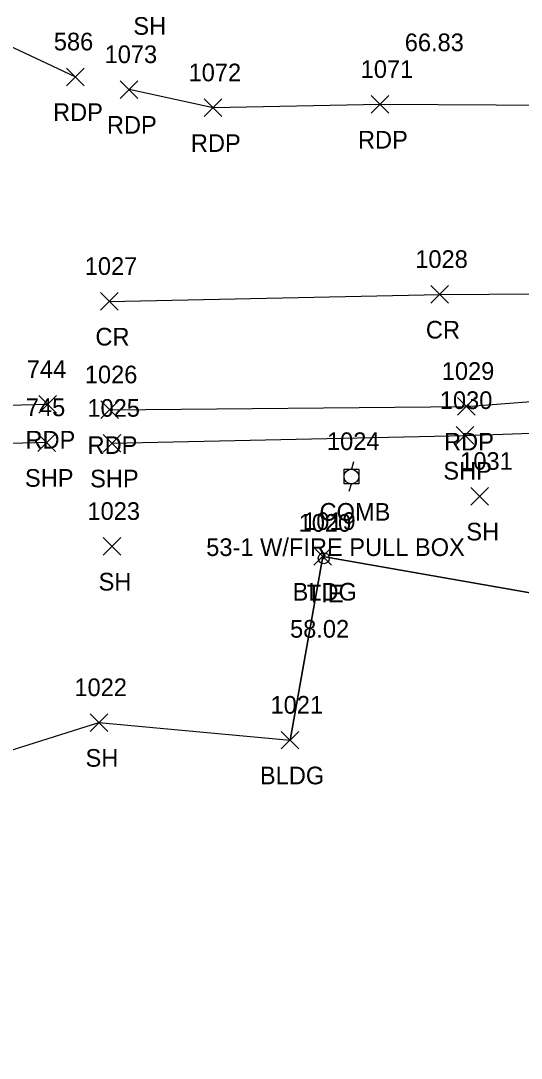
# Model space of a CAD drawing. Extents: x 1715662 to 1717487, y 887396 to 890004.
# Drawn here: x 1716659.1 to 1716715.7, y 888134.9 to 888252.4 of the extents above; entities that cross this region are included whole.
import ezdxf

# ---------------------------------------------------------------- set-up
doc = ezdxf.new("R2010")
doc.units = 0
for name, color, linetype in [('C_A', 7, 'Continuous'), ('C_C', 7, 'Continuous'), ('C_I', 7, 'Continuous'), ('CBP', 7, 'Continuous'), ('L_A', 7, 'Continuous'), ('L_I', 7, 'Continuous'), ('L_TIC', 7, 'Continuous'), ('LBC', 7, 'Continuous'), ('LSOGP', 7, 'Continuous'), ('P_A', 7, 'Continuous'), ('P_I', 7, 'Continuous'), ('P_TIC', 7, 'Continuous'), ('PET', 7, 'Continuous'), ('PRC', 7, 'Continuous'), ('PSP', 7, 'Continuous'), ('U_A', 7, 'Continuous'), ('U_C', 7, 'Continuous'), ('U_I', 7, 'Continuous'), ('UP', 7, 'Continuous')]:
    doc.layers.add(name, color=color, linetype=linetype)

msp = doc.modelspace()

# ---------------------------------------------------------------- linework, layer by layer
at = {"layer": 'CBP'}
for radius in [0.625, 0.0833]:
    msp.add_circle((1716693.37, 888191.51), radius, dxfattribs=at)
at = {"layer": 'L_TIC'}
for points in [[(1716710.02, 888197.52), (1716712.02, 888199.52)], [(1716712.02, 888197.52), (1716710.02, 888199.52)], [(1716668.38, 888191.85), (1716670.38, 888193.85)], [(1716670.38, 888191.85), (1716668.38, 888193.85)], [(1716692.25, 888190.71), (1716694.25, 888192.71)], [(1716694.25, 888190.71), (1716692.25, 888192.71)], [(1716666.9, 888171.89), (1716668.9, 888173.89)], [(1716668.9, 888171.89), (1716666.9, 888173.89)], [(1716688.55, 888169.9), (1716690.55, 888171.9)], [(1716690.55, 888169.9), (1716688.55, 888171.9)]]:
    msp.add_lwpolyline(points, dxfattribs=at)
at = {"layer": 'LBC'}
msp.add_lwpolyline([(1716763.17, 888137.56), (1716770.27, 888178.02), (1716736.98, 888184.04), (1716693.25, 888191.71), (1716689.55, 888170.9)], dxfattribs=at)
at = {"layer": 'LSOGP'}
msp.add_lwpolyline([(1716495.94, 888131.85), (1716495.88, 888137.11), (1716495.83, 888142.38), (1716495.77, 888147.64), (1716511.9, 888174.6), (1716543.19, 888171.79), (1716574.85, 888176.12), (1716587.72, 888177.36), (1716591.77, 888181.6), (1716595.82, 888185.85), (1716600.22, 888185.86), (1716640.78, 888181.27), (1716639.39, 888169.56), (1716653.42, 888168.34), (1716667.9, 888172.89), (1716689.55, 888170.91), (1716693.25, 888191.71), (1716736.98, 888184.04)], dxfattribs=at)
at = {"layer": 'P_TIC'}
for points in [[(1716664.22, 888245.03), (1716666.22, 888247.03)], [(1716666.22, 888245.03), (1716664.22, 888247.03)], [(1716670.32, 888243.59), (1716672.32, 888245.59)], [(1716672.32, 888243.59), (1716670.32, 888245.59)], [(1716679.83, 888241.53), (1716681.83, 888243.53)], [(1716681.83, 888241.53), (1716679.83, 888243.53)], [(1716698.75, 888241.91), (1716700.75, 888243.91)], [(1716700.75, 888241.91), (1716698.75, 888243.91)], [(1716705.5, 888220.39), (1716707.5, 888222.39)], [(1716707.5, 888220.39), (1716705.5, 888222.39)], [(1716668.08, 888219.6), (1716670.08, 888221.6)], [(1716670.08, 888219.6), (1716668.08, 888221.6)], [(1716661.11, 888207.93), (1716663.11, 888209.93)], [(1716663.11, 888207.93), (1716661.11, 888209.93)], [(1716668.13, 888207.32), (1716670.13, 888209.32)], [(1716670.13, 888207.32), (1716668.13, 888209.32)], [(1716708.51, 888207.71), (1716710.51, 888209.71)], [(1716710.51, 888207.71), (1716708.51, 888209.71)], [(1716708.37, 888204.41), (1716710.37, 888206.41)], [(1716710.37, 888204.41), (1716708.37, 888206.41)], [(1716660.99, 888203.6), (1716662.99, 888205.6)], [(1716662.99, 888203.6), (1716660.99, 888205.6)], [(1716668.37, 888203.53), (1716670.37, 888205.53)], [(1716670.37, 888203.53), (1716668.37, 888205.53)]]:
    msp.add_lwpolyline(points, dxfattribs=at)
at = {"layer": 'PET'}
for points in [[(1716665.22, 888246.03), (1716653.85, 888251.35), (1716643.45, 888261.02)], [(1716669.13, 888208.32), (1716709.51, 888208.71), (1716740.37, 888211.07), (1716775.56, 888211.78), (1716802.02, 888213.01), (1716840.45, 888216.11), (1716878.66, 888218.97), (1716877.6, 888230.5), (1716876.88, 888242.85), (1716857.91, 888241.59), (1716836.63, 888239.83), (1716814.63, 888240.15), (1716785.06, 888241.32), (1716771.93, 888239.87), (1716746.82, 888241.66), (1716719.44, 888242.78), (1716699.75, 888242.91), (1716680.83, 888242.53), (1716671.32, 888244.59)], [(1716662.11, 888208.93), (1716631.8, 888208.17), (1716598.77, 888208.88), (1716574.84, 888208.9), (1716547.13, 888208.53), (1716499.86, 888208.03), (1716470.5, 888209.82), (1716470.57, 888209.92), (1716434.17, 888214.11), (1716420.85, 888214.16)]]:
    msp.add_lwpolyline(points, dxfattribs=at)
at = {"layer": 'PRC'}
msp.add_lwpolyline([(1716669.08, 888220.6), (1716706.5, 888221.39), (1716739.73, 888221.6), (1716772.98, 888225.05), (1716801.23, 888226.28), (1716838.45, 888228.36), (1716877.6, 888230.5)], dxfattribs=at)
at = {"layer": 'PSP'}
for points in [[(1716669.37, 888204.53), (1716709.37, 888205.41), (1716740.48, 888206.52), (1716776.45, 888207.97), (1716801.78, 888208.86), (1716839.96, 888211.48)], [(1716661.99, 888204.6), (1716631.89, 888203.79), (1716597.76, 888203.06), (1716574.64, 888203.27), (1716547.04, 888202.97), (1716494.19, 888202.74), (1716493.66, 888200.18), (1716489.19, 888200.69), (1716470.28, 888201.06), (1716436.75, 888202.98), (1716426.58, 888205.04), (1716425.59, 888209.88)]]:
    msp.add_lwpolyline(points, dxfattribs=at)
at = {"layer": 'UP'}
for p, q in [((1716696.75, 888202.42), (1716696.5, 888201.59)), ((1716695.67, 888199.92), (1716695.67, 888201.59)), ((1716695.67, 888201.59), (1716697.34, 888201.59)), ((1716697.34, 888201.59), (1716697.34, 888199.92)), ((1716697.34, 888199.92), (1716695.67, 888199.92)), ((1716696.25, 888199.09), (1716696.5, 888199.92)), ((1716696.5, 888200.76), (1716696.5, 888200.76))]:
    msp.add_line(p, q, dxfattribs=at)
msp.add_circle((1716696.5, 888200.76), 0.833, dxfattribs=at)

# ---------------------------------------------------------------- texts
at = {"layer": 'C_A'}
msp.add_text('TIE', height=2, dxfattribs=at).set_placement((1716691.45, 888186.51))
at = {"layer": 'C_C'}
for s, p in [('66.83', (1716702.54, 888248.94)), ('58.02', (1716689.55, 888182.51))]:
    msp.add_text(s, height=2, dxfattribs=at).set_placement(p)
at = {"layer": 'C_I'}
msp.add_text('1020', height=2, dxfattribs=at).set_placement((1716690.52, 888194.51))
at = {"layer": 'L_A'}
for s, p in [('SH', (1716671.8, 888250.8)), ('SH', (1716709.51, 888193.52)), ('SH', (1716667.87, 888187.85)), ('BLDG', (1716689.84, 888186.71)), ('SH', (1716666.39, 888167.89)), ('BLDG', (1716686.14, 888165.9))]:
    msp.add_text(s, height=2, dxfattribs=at).set_placement(p)
at = {"layer": 'L_I'}
for s, p in [('1031', (1716708.82, 888201.52)), ('1023', (1716666.61, 888195.85)), ('1019', (1716691.03, 888194.71)), ('1022', (1716665.13, 888175.89)), ('1021', (1716687.34, 888173.9))]:
    msp.add_text(s, height=2, dxfattribs=at).set_placement(p)
at = {"layer": 'P_A'}
for s, p in [('RDP', (1716662.71, 888241.03)), ('RDP', (1716668.81, 888239.59)), ('RDP', (1716697.24, 888237.91)), ('RDP', (1716678.32, 888237.53)), ('CR', (1716667.51, 888215.6)), ('CR', (1716704.93, 888216.39)), ('RDP', (1716659.59, 888203.93)), ('RDP', (1716666.62, 888203.32)), ('RDP', (1716706.99, 888203.71)), ('SHP', (1716706.91, 888200.41)), ('SHP', (1716659.53, 888199.6)), ('SHP', (1716666.91, 888199.53))]:
    msp.add_text(s, height=2, dxfattribs=at).set_placement(p)
at = {"layer": 'P_I'}
for s, p in [('586', (1716662.8, 888249.03)), ('1073', (1716668.55, 888247.59)), ('1072', (1716678.06, 888245.53)), ('1071', (1716697.55, 888245.91)), ('1028', (1716703.73, 888224.39)), ('1027', (1716666.3, 888223.6)), ('744', (1716659.74, 888211.93)), ('1026', (1716666.31, 888211.32)), ('1029', (1716706.73, 888211.71)), ('745', (1716659.63, 888207.6)), ('1025', (1716666.6, 888207.53)), ('1030', (1716706.51, 888208.41))]:
    msp.add_text(s, height=2, dxfattribs=at).set_placement(p)
at = {"layer": 'U_A'}
msp.add_text('COMB', height=2, dxfattribs=at).set_placement((1716692.89, 888195.76))
at = {"layer": 'U_C'}
msp.add_text('53-1 W/FIRE PULL BOX', height=2, dxfattribs=at).set_placement((1716680.06, 888191.76))
at = {"layer": 'U_I'}
msp.add_text('1024', height=2, dxfattribs=at).set_placement((1716693.73, 888203.76))

doc.saveas('drawing.dxf')
